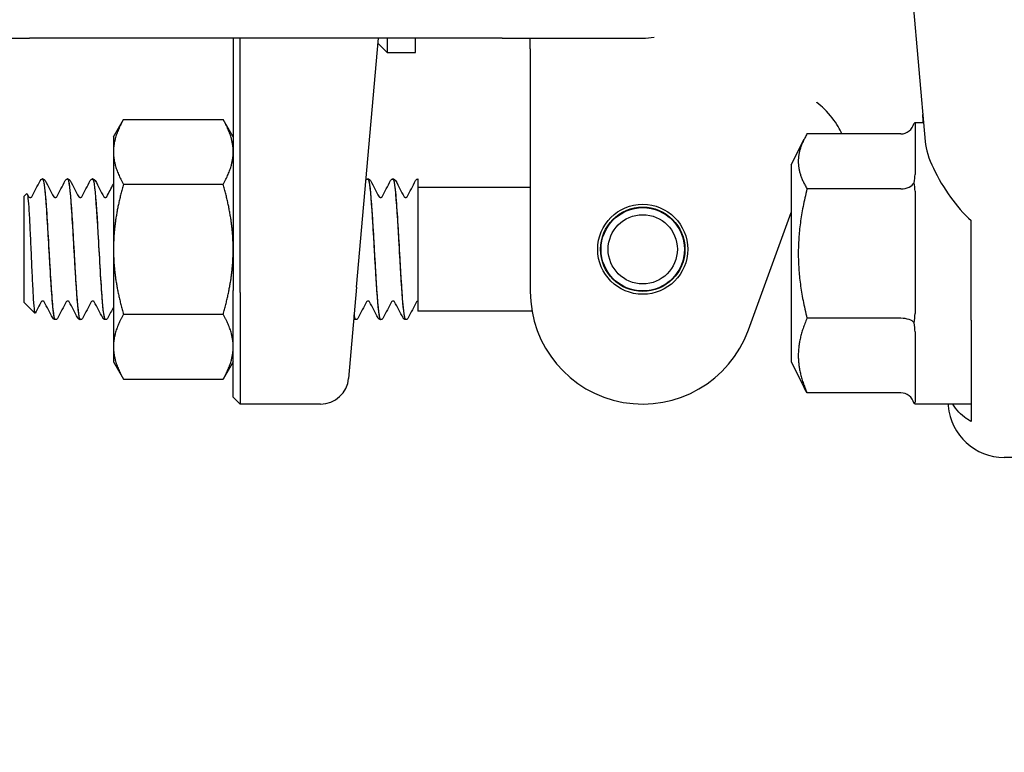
# Model space of a CAD drawing. Header units: inches. Extents: x 24 to 1128, y -69 to 748.
# Tile 351 of 656: x 473.84 to 476.03, y 687.22 to 688.85. Entities that reach past the tile are written whole.
import ezdxf

# ---------------------------------------------------------------- set-up
doc = ezdxf.new("R2010")
doc.units = ezdxf.units.IN
doc.header["$LTSCALE"] = 32
doc.header["$MEASUREMENT"] = 0
doc.layers.add('Dimension (ANSI)', color=7, linetype='Continuous', lineweight=25)
doc.layers.add('Visible (ANSI)', color=7, linetype='Continuous', lineweight=30)
doc.styles.add('Note Text (ANSI)', font='tahoma.ttf')
doc.dimstyles.new('SB Fraction-16 (ANSI)', dxfattribs={"dimscale": 32, "dimtxt": 0.125, "dimasz": 0.098425, "dimexe": 0.125, "dimexo": 0.0625, "dimgap": 0.031496, "dimtad": 0, "dimtih": 1, "dimtoh": 1, "dimdec": 4, "dimrnd": 1e-08, "dimzin": 0, "dimdsep": 46, "dimlunit": 5, "dimtxsty": 'Note Text (ANSI)', "dimcen": 0.09, "dimdle": 0.393701, "dimclrd": 256, "dimclre": 256, "dimclrt": 256, "dimadec": 0, "dimazin": 3, "dimtfac": 0.96, "dimtofl": 0, "dimtmove": 0, "dimatfit": 3, "dimfxl": 1, "dimfrac": 2, "dimtolj": 1, "dimtzin": 12, "dimlwd": -1, "dimlwe": -1, "dimarcsym": 0})

# ---------------------------------------------------------------- blocks, each defined once
blk = doc.blocks.new('*D18')
at = {"layer": 'Defpoints', "color": 0, "transparency": 16777216}
for p in [(489.2806, 692.6685), (340.6192, 544.6685), (489.2806, 544.6685)]:
    blk.add_point(p, dxfattribs=at)
at = {"layer": 'Dimension (ANSI)', "transparency": 16777216}
for p, q in [((487.2806, 692.6685), (336.6192, 692.6685)), ((340.6192, 689.5189), (340.6192, 626.7677)), ((340.6192, 547.8181), (340.6192, 620.5693)), ((487.2806, 544.6685), (336.6192, 544.6685))]:
    blk.add_line(p, q, dxfattribs=at)
for points in [[(340.0943, 689.5189), (341.1441, 689.5189), (340.6192, 692.6685)], [(340.0943, 547.8181), (341.1441, 547.8181), (340.6192, 544.6685)]]:
    blk.add_solid(points, dxfattribs=at)
at = {"layer": 'Dimension (ANSI)', "transparency": 16777216, "insert": (336.5171, 625.7599), "char_height": 4, "attachment_point": 1, "style": 'Note Text (ANSI)'}
blk.add_mtext('\\A1;148', dxfattribs=at)

msp = doc.modelspace()

# ---------------------------------------------------------------- linework, layer by layer
at = {"layer": 'Visible (ANSI)'}
for p, q in [((475.82152, 688.94348), (475.85366, 688.57616)), ((473.55127, 688.80529), (473.86377, 688.80529)), ((474.91377, 688.80529), (473.86377, 688.80529)), ((474.31627, 688.80529), (474.31627, 688.24467)), ((474.3319, 688.24029), (474.3319, 688.80529)), ((474.59056, 688.25234), (474.63893, 688.80529)), ((474.65865, 688.80529), (474.65865, 688.77404)), ((474.72115, 688.77404), (474.72115, 688.80529)), ((474.91377, 688.80529), (475.22627, 688.80529)), ((474.97627, 688.78216), (474.97627, 688.80529)), ((474.638, 688.79468), (474.65865, 688.77404)), ((474.97627, 688.78216), (474.97627, 688.58963)), ((474.65865, 688.77404), (474.72115, 688.77404)), ((474.05027, 688.58654), (474.0726, 688.62522)), ((474.0726, 688.62522), (474.29394, 688.62522)), ((474.31627, 688.58654), (474.29394, 688.62522)), ((475.83127, 688.61779), (475.83127, 688.50262)), ((475.85002, 688.61779), (475.83127, 688.61779)), ((474.05027, 688.58654), (474.05027, 688.55305)), ((474.97627, 688.58963), (474.97627, 688.24279)), ((475.55627, 688.52404), (475.58482, 688.58114)), ((475.80002, 688.59287), (475.59123, 688.59287)), ((474.05027, 688.55305), (474.05027, 688.33654)), ((475.55627, 688.52404), (475.55627, 688.08654)), ((473.8933, 688.49279), (473.89271, 688.49279)), ((473.94891, 688.49279), (473.94832, 688.49279)), ((474.00452, 688.49279), (474.00394, 688.49279)), ((474.61624, 688.49279), (474.61566, 688.49279)), ((474.67185, 688.49279), (474.67127, 688.49279)), ((474.72627, 688.49273), (474.72627, 688.47636)), ((474.0726, 688.48088), (474.29394, 688.48088)), ((474.72627, 688.47636), (474.72627, 688.36496)), ((474.97627, 688.47404), (474.72627, 688.47404)), ((475.80002, 688.47087), (475.59123, 688.47087)), ((473.85127, 688.45381), (473.85759, 688.46013)), ((473.85127, 688.45381), (473.85127, 688.21927)), ((475.83127, 688.4655), (475.83127, 688.19411)), ((475.4612, 688.15729), (475.55627, 688.41851)), ((475.95627, 688.17937), (475.95627, 688.40023)), ((474.72627, 688.36496), (474.72627, 688.19904)), ((474.05027, 688.33654), (474.05027, 688.12003)), ((474.59056, 688.25234), (474.57284, 688.04984)), ((474.31627, 688.00842), (474.31627, 688.24467)), ((474.3319, 688.24029), (474.3319, 687.99279)), ((473.85127, 688.21927), (473.87588, 688.19466)), ((474.0726, 688.1922), (474.29394, 688.1922)), ((474.98013, 688.19904), (474.72627, 688.19904)), ((473.9211, 688.18029), (473.92052, 688.18029)), ((473.97671, 688.18029), (473.97613, 688.18029)), ((474.03232, 688.18029), (474.03174, 688.18029)), ((474.58843, 688.18029), (474.58785, 688.18029)), ((474.64405, 688.18029), (474.64346, 688.18029)), ((474.69966, 688.18029), (474.69907, 688.18029)), ((475.80002, 688.18329), (475.59123, 688.18329)), ((475.95627, 688.17937), (475.95627, 688.05756)), ((475.83127, 688.15303), (475.83127, 687.99677)), ((474.05027, 688.12003), (474.05027, 688.08654)), ((474.05027, 688.08654), (474.0726, 688.04787)), ((474.31627, 688.08654), (474.29394, 688.04787)), ((475.55627, 688.08654), (475.58482, 688.02945)), ((474.0726, 688.04787), (474.29394, 688.04787)), ((475.95627, 688.04105), (475.95627, 687.9747)), ((475.80002, 688.01771), (475.59123, 688.01771)), ((474.31627, 688.00842), (474.3319, 687.99279)), ((474.51058, 687.99279), (474.3319, 687.99279)), ((475.83127, 687.99282), (475.83127, 687.99279)), ((475.95627, 687.99279), (475.83127, 687.99279)), ((475.9047, 687.99279), (475.90506, 687.98862)), ((476.43127, 687.87404), (476.02967, 687.87404))]:
    msp.add_line(p, q, dxfattribs=at)
for radius in [0.1, 0.09375, 0.0925, 0.07688]:
    msp.add_circle((475.22627, 688.33654), radius, dxfattribs=at)
for centre, radius, start, end in [((475.22627, 688.93029), 0.125, 270, 281.6694), ((475.22627, 688.24279), 0.25, 180, 340), ((474.51058, 688.05529), 0.0625, 270, 355)]:
    msp.add_arc(centre, radius, start, end, dxfattribs=at)
for centre, major_axis, ratio, start_param, end_param in [((475.80002, 688.62881), (0, 0.03595), 0.8693335, 3.1415927, 4.3657422), ((475.80002, 688.49157), (0.03125, 0), 0.662309, 4.712389, 5.9365385), ((475.80002, 688.16804), (0.03125, 0), 0.4879975, 0.3466468, 1.5707963), ((475.80002, 687.98177), (0, 0.03595), 0.8693335, 5.0590358, 6.2831853), ((476.02959, 687.99952), (0.01094, -0.125), 0.9961657, 4.712389, 6.1962518)]:
    msp.add_ellipse(centre, major_axis=major_axis, ratio=ratio, start_param=start_param, end_param=end_param, dxfattribs=at)
for points, knots in [([(475.66851, 688.59287), (475.66674, 688.59796), (475.66409, 688.60355), (475.65348, 688.6216), (475.64308, 688.63499), (475.62451, 688.65319), (475.6191, 688.65805), (475.61314, 688.6629), (475.61298, 688.66303), (475.61282, 688.66316)], [0.14074754, 0.14074754, 0.14074754, 0.14074754, 0.24187268, 0.24187268, 0.44609948, 0.44609948, 0.52177136, 0.52177136, 0.52382638, 0.52382638, 0.52382638, 0.52382638]), ([(475.84974, 688.61779), (475.8496, 688.6199), (475.84947, 688.62196), (475.84905, 688.62812), (475.84877, 688.63207), (475.84844, 688.6358)], [0.444334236, 0.444334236, 0.444334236, 0.444334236, 0.473337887, 0.473337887, 0.533365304, 0.533365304, 0.533365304, 0.533365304]), ([(475.85366, 688.57616), (475.85522, 688.55832), (475.86198, 688.53774), (475.88222, 688.4948), (475.89575, 688.47242), (475.92259, 688.43497), (475.93882, 688.41471), (475.95627, 688.40023)], [0.51551539, 0.51551539, 0.51551539, 0.51551539, 0.71204276, 0.71204276, 0.91166133, 0.91166133, 1.08359589, 1.08359589, 1.08359589, 1.08359589]), ([(473.8885, 688.49072), (473.88888, 688.49115), (473.88938, 688.49161), (473.89077, 688.49242), (473.89171, 688.49274), (473.89269, 688.49279)], [0, 0, 0, 0, 0.013250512, 0.013250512, 0.027054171, 0.027054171, 0.027054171, 0.027054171]), ([(473.89269, 688.49257), (473.89469, 688.49245), (473.8967, 688.48051), (473.89871, 688.45833), (473.90152, 688.42718), (473.90434, 688.37664), (473.90716, 688.32699), (473.90997, 688.27736), (473.91279, 688.22994), (473.91561, 688.20374), (473.91724, 688.18851), (473.91888, 688.18069), (473.92052, 688.18061)], [4.7095281, 4.7095281, 4.7095281, 4.7095281, 5.3893637, 5.3893637, 5.3893637, 6.3443154, 6.3443154, 6.3443154, 7.2990044, 7.2990044, 7.2990044, 7.8539816, 7.8539816, 7.8539816, 7.8539816]), ([(473.92113, 688.1805), (473.91904, 688.18063), (473.91695, 688.19365), (473.91486, 688.21755), (473.91205, 688.24974), (473.90923, 688.30079), (473.90642, 688.35027), (473.90358, 688.4002), (473.90074, 688.44717), (473.8979, 688.4721), (473.89637, 688.48558), (473.89483, 688.49252), (473.8933, 688.49258)], [-14.1400278, -14.1400278, -14.1400278, -14.1400278, -13.4320997, -13.4320997, -13.4320997, -12.4783682, -12.4783682, -12.4783682, -11.5160648, -11.5160648, -11.5160648, -10.9955743, -10.9955743, -10.9955743, -10.9955743]), ([(473.89332, 688.49279), (473.89446, 688.49273), (473.89552, 688.49231), (473.89699, 688.49132), (473.89747, 688.4908), (473.89818, 688.48988), (473.89843, 688.48946), (473.89864, 688.48905)], [0, 0, 0, 0, 0.015967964, 0.015967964, 0.031253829, 0.031253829, 0.045415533, 0.045415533, 0.045415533, 0.045415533]), ([(473.94298, 688.48905), (473.94331, 688.48969), (473.94371, 688.49036), (473.94485, 688.49146), (473.94535, 688.49185), (473.94664, 688.4925), (473.94746, 688.49275), (473.9483, 688.49279)], [0, 0, 0, 0, 0.022095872, 0.022095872, 0.033561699, 0.033561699, 0.045438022, 0.045438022, 0.045438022, 0.045438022]), ([(473.9483, 688.49273), (473.94866, 688.49278), (473.94902, 688.49244), (473.94938, 688.49167), (473.9522, 688.48575), (473.95501, 688.45478), (473.95782, 688.41114), (473.96063, 688.36752), (473.96345, 688.3124), (473.96626, 688.26782), (473.96907, 688.22324), (473.97188, 688.19038), (473.97469, 688.18235), (473.97517, 688.18098), (473.97565, 688.18034), (473.97613, 688.18039)], [10.9927134, 10.9927134, 10.9927134, 10.9927134, 11.1151899, 11.1151899, 11.1151899, 12.0686082, 12.0686082, 12.0686082, 13.0217811, 13.0217811, 13.0217811, 13.9747115, 13.9747115, 13.9747115, 14.1371669, 14.1371669, 14.1371669, 14.1371669]), ([(473.97674, 688.18054), (473.97585, 688.1804), (473.97496, 688.18259), (473.97407, 688.1872), (473.97126, 688.20177), (473.96846, 688.24017), (473.96566, 688.28714), (473.96286, 688.33403), (473.96006, 688.38823), (473.95726, 688.42825), (473.95447, 688.46804), (473.95169, 688.49272), (473.94891, 688.49279)], [-20.4232131, -20.4232131, -20.4232131, -20.4232131, -20.1217618, -20.1217618, -20.1217618, -19.1712317, -19.1712317, -19.1712317, -18.2223022, -18.2223022, -18.2223022, -17.2787596, -17.2787596, -17.2787596, -17.2787596]), ([(473.94893, 688.49279), (473.95007, 688.49273), (473.95113, 688.49231), (473.9526, 688.49132), (473.95308, 688.4908), (473.95379, 688.48988), (473.95404, 688.48946), (473.95425, 688.48905)], [0, 0, 0, 0, 0.015967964, 0.015967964, 0.031253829, 0.031253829, 0.045415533, 0.045415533, 0.045415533, 0.045415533]), ([(473.99859, 688.48905), (473.99892, 688.48969), (473.99932, 688.49036), (474.00046, 688.49146), (474.00096, 688.49185), (474.00225, 688.4925), (474.00307, 688.49275), (474.00391, 688.49279)], [0, 0, 0, 0, 0.022095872, 0.022095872, 0.033561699, 0.033561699, 0.045438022, 0.045438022, 0.045438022, 0.045438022]), ([(474.00391, 688.49246), (474.00541, 688.49251), (474.00691, 688.48608), (474.00841, 688.47326), (474.01122, 688.44927), (474.01402, 688.40352), (474.01683, 688.35427), (474.01964, 688.30503), (474.02245, 688.25358), (474.02525, 688.22042), (474.02742, 688.19488), (474.02958, 688.1807), (474.03174, 688.18045)], [17.2758987, 17.2758987, 17.2758987, 17.2758987, 17.7840647, 17.7840647, 17.7840647, 18.7358252, 18.7358252, 18.7358252, 19.6873602, 19.6873602, 19.6873602, 20.4203522, 20.4203522, 20.4203522, 20.4203522]), ([(474.03235, 688.18034), (474.02988, 688.18045), (474.02741, 688.1993), (474.02494, 688.23163), (474.02209, 688.26884), (474.01925, 688.32293), (474.0164, 688.37184), (474.01357, 688.42062), (474.01073, 688.46291), (474.00789, 688.48155), (474.00677, 688.48895), (474.00564, 688.49255), (474.00452, 688.49248)], [-26.7063984, -26.7063984, -26.7063984, -26.7063984, -25.8688703, -25.8688703, -25.8688703, -24.9048316, -24.9048316, -24.9048316, -23.9435311, -23.9435311, -23.9435311, -23.5619449, -23.5619449, -23.5619449, -23.5619449]), ([(474.00454, 688.49279), (474.00568, 688.49273), (474.00674, 688.49231), (474.00821, 688.49132), (474.00869, 688.4908), (474.0094, 688.48988), (474.00965, 688.48946), (474.00986, 688.48905)], [0, 0, 0, 0, 0.015967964, 0.015967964, 0.031253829, 0.031253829, 0.045415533, 0.045415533, 0.045415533, 0.045415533]), ([(474.61141, 688.49068), (474.61153, 688.49081), (474.61166, 688.49095), (474.61219, 688.49146), (474.61268, 688.49185), (474.61397, 688.4925), (474.61479, 688.49275), (474.61563, 688.49279)], [0.017920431, 0.017920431, 0.017920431, 0.017920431, 0.022095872, 0.022095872, 0.033561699, 0.033561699, 0.045438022, 0.045438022, 0.045438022, 0.045438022]), ([(474.61563, 688.49268), (474.61613, 688.49276), (474.61662, 688.49211), (474.61711, 688.49068), (474.61994, 688.48252), (474.62276, 688.44934), (474.62558, 688.40449), (474.62839, 688.35973), (474.63121, 688.30454), (474.63402, 688.26103), (474.63683, 688.2176), (474.63964, 688.18695), (474.64245, 688.18131), (474.64279, 688.18063), (474.64313, 688.18031), (474.64346, 688.18035)], [86.3909371, 86.3909371, 86.3909371, 86.3909371, 86.558303, 86.558303, 86.558303, 87.5147256, 87.5147256, 87.5147256, 88.4689986, 88.4689986, 88.4689986, 89.4213086, 89.4213086, 89.4213086, 89.5353906, 89.5353906, 89.5353906, 89.5353906]), ([(474.64407, 688.18049), (474.64332, 688.18037), (474.64258, 688.18189), (474.64183, 688.18516), (474.63902, 688.19744), (474.63621, 688.23405), (474.6334, 688.28035), (474.63059, 688.32663), (474.62778, 688.3814), (474.62497, 688.42277), (474.62216, 688.46412), (474.61935, 688.49101), (474.61654, 688.4927), (474.61644, 688.49276), (474.61634, 688.49279), (474.61624, 688.49278)], [-95.8214368, -95.8214368, -95.8214368, -95.8214368, -95.568359, -95.568359, -95.568359, -94.6156683, -94.6156683, -94.6156683, -93.6632144, -93.6632144, -93.6632144, -92.7109946, -92.7109946, -92.7109946, -92.6769833, -92.6769833, -92.6769833, -92.6769833]), ([(474.61627, 688.49279), (474.6174, 688.49273), (474.61846, 688.49231), (474.61993, 688.49132), (474.62042, 688.4908), (474.62112, 688.48988), (474.62137, 688.48946), (474.62158, 688.48905)], [0, 0, 0, 0, 0.015967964, 0.015967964, 0.031253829, 0.031253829, 0.045415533, 0.045415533, 0.045415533, 0.045415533]), ([(474.66593, 688.48905), (474.66626, 688.48969), (474.66666, 688.49036), (474.6678, 688.49146), (474.66829, 688.49185), (474.66958, 688.4925), (474.6704, 688.49275), (474.67124, 688.49279)], [0, 0, 0, 0, 0.022095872, 0.022095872, 0.033561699, 0.033561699, 0.045438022, 0.045438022, 0.045438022, 0.045438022]), ([(474.67124, 688.49248), (474.67292, 688.49246), (474.6746, 688.48431), (474.67628, 688.46841), (474.67909, 688.44175), (474.68191, 688.39406), (474.68472, 688.34443), (474.68753, 688.295), (474.69033, 688.24493), (474.69314, 688.21416), (474.69512, 688.19243), (474.69709, 688.18074), (474.69907, 688.18053)], [92.6741224, 92.6741224, 92.6741224, 92.6741224, 93.2431504, 93.2431504, 93.2431504, 94.1972517, 94.1972517, 94.1972517, 95.1476373, 95.1476373, 95.1476373, 95.8185759, 95.8185759, 95.8185759, 95.8185759]), ([(474.69968, 688.18037), (474.69728, 688.18051), (474.69487, 688.19824), (474.69247, 688.22905), (474.68965, 688.26511), (474.68684, 688.31814), (474.68402, 688.36689), (474.68121, 688.41563), (474.67839, 688.4588), (474.67558, 688.47912), (474.67434, 688.4881), (474.67309, 688.49251), (474.67185, 688.49247)], [-102.1046221, -102.1046221, -102.1046221, -102.1046221, -101.2896371, -101.2896371, -101.2896371, -100.3354652, -100.3354652, -100.3354652, -99.3815473, -99.3815473, -99.3815473, -98.9601686, -98.9601686, -98.9601686, -98.9601686]), ([(474.67188, 688.49279), (474.67301, 688.49273), (474.67407, 688.49231), (474.67554, 688.49132), (474.67603, 688.4908), (474.67673, 688.48988), (474.67698, 688.48946), (474.67719, 688.48905)], [0, 0, 0, 0, 0.015967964, 0.015967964, 0.031253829, 0.031253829, 0.045415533, 0.045415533, 0.045415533, 0.045415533]), ([(474.72154, 688.48905), (474.72185, 688.48965), (474.72223, 688.49028), (474.72324, 688.49132), (474.72367, 688.49168), (474.7248, 688.49234), (474.7255, 688.49261), (474.72627, 688.49273)], [0, 0, 0, 0, 0.020860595, 0.020860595, 0.031618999, 0.031618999, 0.042693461, 0.042693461, 0.042693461, 0.042693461]), ([(473.8885, 688.49072), (473.88842, 688.49063), (473.88834, 688.49053), (473.88802, 688.49013), (473.88775, 688.48976), (473.88745, 688.4892)], [-0.025931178, -0.025931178, -0.025931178, -0.025931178, -0.019551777, -0.019551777, 0, 0, 0, 0]), ([(473.85759, 688.46013), (473.85773, 688.46027), (473.85787, 688.4603), (473.85877, 688.45984), (473.85952, 688.45623), (473.86103, 688.443), (473.86178, 688.4334), (473.8633, 688.40929), (473.86405, 688.39495), (473.86556, 688.36327), (473.86631, 688.34621), (473.86783, 688.31156), (473.86858, 688.2943), (473.87009, 688.26188), (473.87084, 688.24706), (473.87236, 688.2219), (473.87311, 688.21187), (473.87462, 688.19807), (473.87537, 688.19452), (473.87627, 688.19455), (473.87642, 688.19469), (473.87657, 688.19497)], [-1.8174748, -1.8174748, -1.8174748, -1.8174748, -1.7949096, -1.7949096, -1.6700584, -1.6700584, -1.5430016, -1.5430016, -1.41374, -1.41374, -1.2822742, -1.2822742, -1.1486049, -1.1486049, -1.0127327, -1.0127327, -0.8746582, -0.8746582, -0.7343822, -0.7343822, -0.7065085, -0.7065085, -0.7065085, -0.7065085]), ([(473.86183, 688.45323), (473.86183, 688.45323), (473.8619, 688.45307), (473.86245, 688.45254), (473.86279, 688.45226), (473.8638, 688.45179), (473.8645, 688.4516), (473.8652, 688.4516)], [0.003893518, 0.003893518, 0.003893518, 0.003893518, 0.02135506, 0.02135506, 0.032660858, 0.032660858, 0.044379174, 0.044379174, 0.044379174, 0.044379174]), ([(473.8652, 688.4516), (473.86627, 688.4516), (473.86727, 688.45205), (473.86823, 688.45276), (473.86842, 688.45301), (473.86856, 688.4532), (473.86857, 688.45323), (473.86857, 688.45323)], [0, 0, 0, 0, 0.017919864, 0.017919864, 0.032518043, 0.032518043, 0.040461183, 0.040461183, 0.040461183, 0.040461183]), ([(473.91744, 688.45323), (473.91744, 688.45323), (473.91751, 688.45307), (473.91806, 688.45254), (473.9184, 688.45226), (473.91942, 688.45179), (473.92011, 688.4516), (473.92081, 688.4516)], [0.003893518, 0.003893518, 0.003893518, 0.003893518, 0.02135506, 0.02135506, 0.032660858, 0.032660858, 0.044379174, 0.044379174, 0.044379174, 0.044379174]), ([(473.92081, 688.4516), (473.92188, 688.4516), (473.92288, 688.45205), (473.92384, 688.45276), (473.92403, 688.45301), (473.92417, 688.4532), (473.92418, 688.45323), (473.92418, 688.45323)], [0, 0, 0, 0, 0.017919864, 0.017919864, 0.032518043, 0.032518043, 0.040461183, 0.040461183, 0.040461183, 0.040461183]), ([(473.97305, 688.45323), (473.97305, 688.45323), (473.97312, 688.45307), (473.97367, 688.45254), (473.97401, 688.45226), (473.97503, 688.45179), (473.97572, 688.4516), (473.97642, 688.4516)], [0.003893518, 0.003893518, 0.003893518, 0.003893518, 0.02135506, 0.02135506, 0.032660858, 0.032660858, 0.044379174, 0.044379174, 0.044379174, 0.044379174]), ([(473.97642, 688.4516), (473.97749, 688.4516), (473.97849, 688.45205), (473.97945, 688.45276), (473.97964, 688.45301), (473.97978, 688.4532), (473.97979, 688.45323), (473.97979, 688.45323)], [0, 0, 0, 0, 0.017919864, 0.017919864, 0.032518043, 0.032518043, 0.040461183, 0.040461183, 0.040461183, 0.040461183]), ([(474.02866, 688.45323), (474.02866, 688.45323), (474.02873, 688.45307), (474.02928, 688.45254), (474.02963, 688.45226), (474.03064, 688.45179), (474.03133, 688.4516), (474.03203, 688.4516)], [0.003893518, 0.003893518, 0.003893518, 0.003893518, 0.02135506, 0.02135506, 0.032660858, 0.032660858, 0.044379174, 0.044379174, 0.044379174, 0.044379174]), ([(474.03203, 688.4516), (474.03311, 688.4516), (474.0341, 688.45205), (474.03506, 688.45276), (474.03525, 688.45301), (474.03539, 688.4532), (474.03541, 688.45323), (474.03541, 688.45323)], [0, 0, 0, 0, 0.017919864, 0.017919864, 0.032518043, 0.032518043, 0.040461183, 0.040461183, 0.040461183, 0.040461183]), ([(474.64038, 688.45323), (474.64038, 688.45323), (474.64045, 688.45307), (474.64101, 688.45254), (474.64135, 688.45226), (474.64236, 688.45179), (474.64305, 688.4516), (474.64375, 688.4516)], [0.003893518, 0.003893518, 0.003893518, 0.003893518, 0.02135506, 0.02135506, 0.032660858, 0.032660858, 0.044379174, 0.044379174, 0.044379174, 0.044379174]), ([(474.64375, 688.4516), (474.64483, 688.4516), (474.64582, 688.45205), (474.64678, 688.45276), (474.64697, 688.45301), (474.64711, 688.4532), (474.64713, 688.45323), (474.64713, 688.45323)], [0, 0, 0, 0, 0.017919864, 0.017919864, 0.032518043, 0.032518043, 0.040461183, 0.040461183, 0.040461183, 0.040461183]), ([(474.69599, 688.45323), (474.69599, 688.45323), (474.69606, 688.45307), (474.69662, 688.45254), (474.69696, 688.45226), (474.69797, 688.45179), (474.69866, 688.4516), (474.69937, 688.4516)], [0.003893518, 0.003893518, 0.003893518, 0.003893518, 0.02135506, 0.02135506, 0.032660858, 0.032660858, 0.044379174, 0.044379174, 0.044379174, 0.044379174]), ([(474.69937, 688.4516), (474.70044, 688.4516), (474.70144, 688.45205), (474.70239, 688.45276), (474.70259, 688.45301), (474.70272, 688.4532), (474.70274, 688.45323), (474.70274, 688.45323)], [0, 0, 0, 0, 0.017919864, 0.017919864, 0.032518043, 0.032518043, 0.040461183, 0.040461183, 0.040461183, 0.040461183]), ([(473.893, 688.22148), (473.89193, 688.22148), (473.89093, 688.22103), (473.88998, 688.22033), (473.88978, 688.22007), (473.88965, 688.21988), (473.88963, 688.21985), (473.88963, 688.21985)], [0, 0, 0, 0, 0.017919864, 0.017919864, 0.032518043, 0.032518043, 0.040461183, 0.040461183, 0.040461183, 0.040461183]), ([(473.89638, 688.21985), (473.89638, 688.21985), (473.89631, 688.22002), (473.89575, 688.22054), (473.89541, 688.22082), (473.8944, 688.22129), (473.89371, 688.22148), (473.893, 688.22148)], [0.003893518, 0.003893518, 0.003893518, 0.003893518, 0.02135506, 0.02135506, 0.032660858, 0.032660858, 0.044379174, 0.044379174, 0.044379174, 0.044379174]), ([(473.94862, 688.22148), (473.94754, 688.22148), (473.94655, 688.22103), (473.94559, 688.22033), (473.9454, 688.22007), (473.94526, 688.21988), (473.94524, 688.21985), (473.94524, 688.21985)], [0, 0, 0, 0, 0.017919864, 0.017919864, 0.032518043, 0.032518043, 0.040461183, 0.040461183, 0.040461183, 0.040461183]), ([(473.95199, 688.21985), (473.95199, 688.21985), (473.95192, 688.22002), (473.95136, 688.22054), (473.95102, 688.22082), (473.95001, 688.22129), (473.94932, 688.22148), (473.94862, 688.22148)], [0.003893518, 0.003893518, 0.003893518, 0.003893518, 0.02135506, 0.02135506, 0.032660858, 0.032660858, 0.044379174, 0.044379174, 0.044379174, 0.044379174]), ([(474.00423, 688.22148), (474.00315, 688.22148), (474.00216, 688.22103), (474.0012, 688.22033), (474.00101, 688.22007), (474.00087, 688.21988), (474.00085, 688.21985), (474.00085, 688.21985)], [0, 0, 0, 0, 0.017919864, 0.017919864, 0.032518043, 0.032518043, 0.040461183, 0.040461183, 0.040461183, 0.040461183]), ([(474.0076, 688.21985), (474.0076, 688.21985), (474.00753, 688.22002), (474.00698, 688.22054), (474.00663, 688.22082), (474.00562, 688.22129), (474.00493, 688.22148), (474.00423, 688.22148)], [0.003893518, 0.003893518, 0.003893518, 0.003893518, 0.02135506, 0.02135506, 0.032660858, 0.032660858, 0.044379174, 0.044379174, 0.044379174, 0.044379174]), ([(474.61595, 688.22148), (474.61488, 688.22148), (474.61388, 688.22103), (474.61292, 688.22033), (474.61273, 688.22007), (474.61259, 688.21988), (474.61258, 688.21985), (474.61258, 688.21985)], [0, 0, 0, 0, 0.017919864, 0.017919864, 0.032518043, 0.032518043, 0.040461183, 0.040461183, 0.040461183, 0.040461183]), ([(474.61932, 688.21985), (474.61932, 688.21985), (474.61925, 688.22002), (474.6187, 688.22054), (474.61836, 688.22082), (474.61734, 688.22129), (474.61665, 688.22148), (474.61595, 688.22148)], [0.003893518, 0.003893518, 0.003893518, 0.003893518, 0.02135506, 0.02135506, 0.032660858, 0.032660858, 0.044379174, 0.044379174, 0.044379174, 0.044379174]), ([(474.67156, 688.22148), (474.67049, 688.22148), (474.66949, 688.22103), (474.66853, 688.22033), (474.66834, 688.22007), (474.6682, 688.21988), (474.66819, 688.21985), (474.66819, 688.21985)], [0, 0, 0, 0, 0.017919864, 0.017919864, 0.032518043, 0.032518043, 0.040461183, 0.040461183, 0.040461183, 0.040461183]), ([(474.67493, 688.21985), (474.67493, 688.21985), (474.67486, 688.22002), (474.67431, 688.22054), (474.67397, 688.22082), (474.67295, 688.22129), (474.67226, 688.22148), (474.67156, 688.22148)], [0.003893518, 0.003893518, 0.003893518, 0.003893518, 0.02135506, 0.02135506, 0.032660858, 0.032660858, 0.044379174, 0.044379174, 0.044379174, 0.044379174]), ([(474.72627, 688.22139), (474.72529, 688.22119), (474.72458, 688.22069), (474.72392, 688.22007), (474.72383, 688.2199), (474.7238, 688.21986), (474.7238, 688.21985), (474.7238, 688.21985)], [0, 0, 0, 0, 0.017397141, 0.017397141, 0.033013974, 0.033013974, 0.035372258, 0.035372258, 0.035372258, 0.035372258]), ([(473.92049, 688.18029), (473.91936, 688.18035), (473.9183, 688.18077), (473.91683, 688.18176), (473.91634, 688.18228), (473.91564, 688.1832), (473.91539, 688.18362), (473.91518, 688.18403)], [0, 0, 0, 0, 0.015967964, 0.015967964, 0.031253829, 0.031253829, 0.045415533, 0.045415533, 0.045415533, 0.045415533]), ([(473.92644, 688.18403), (473.92611, 688.18339), (473.92571, 688.18272), (473.92457, 688.18162), (473.92408, 688.18123), (473.92279, 688.18058), (473.92197, 688.18033), (473.92113, 688.18029)], [0, 0, 0, 0, 0.022095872, 0.022095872, 0.033561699, 0.033561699, 0.045438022, 0.045438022, 0.045438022, 0.045438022]), ([(473.9761, 688.18029), (473.97497, 688.18035), (473.97391, 688.18077), (473.97244, 688.18176), (473.97195, 688.18228), (473.97125, 688.1832), (473.971, 688.18362), (473.97079, 688.18403)], [0, 0, 0, 0, 0.015967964, 0.015967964, 0.031253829, 0.031253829, 0.045415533, 0.045415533, 0.045415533, 0.045415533]), ([(473.98206, 688.18403), (473.98172, 688.18339), (473.98132, 688.18272), (473.98018, 688.18162), (473.97969, 688.18123), (473.9784, 688.18058), (473.97758, 688.18033), (473.97674, 688.18029)], [0, 0, 0, 0, 0.022095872, 0.022095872, 0.033561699, 0.033561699, 0.045438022, 0.045438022, 0.045438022, 0.045438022]), ([(474.03172, 688.18029), (474.03058, 688.18035), (474.02952, 688.18077), (474.02805, 688.18176), (474.02757, 688.18228), (474.02686, 688.1832), (474.02661, 688.18362), (474.0264, 688.18403)], [0, 0, 0, 0, 0.015967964, 0.015967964, 0.031253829, 0.031253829, 0.045415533, 0.045415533, 0.045415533, 0.045415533]), ([(474.03767, 688.18403), (474.03733, 688.18339), (474.03693, 688.18272), (474.0358, 688.18162), (474.0353, 688.18123), (474.03401, 688.18058), (474.03319, 688.18033), (474.03235, 688.18029)], [0, 0, 0, 0, 0.022095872, 0.022095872, 0.033561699, 0.033561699, 0.045438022, 0.045438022, 0.045438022, 0.045438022]), ([(474.58783, 688.18029), (474.58669, 688.18035), (474.58563, 688.18077), (474.58469, 688.1814), (474.58453, 688.18153), (474.58437, 688.18165)], [0, 0, 0, 0, 0.015967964, 0.015967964, 0.019879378, 0.019879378, 0.019879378, 0.019879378]), ([(474.59378, 688.18403), (474.59345, 688.18339), (474.59304, 688.18272), (474.59191, 688.18162), (474.59141, 688.18123), (474.59012, 688.18058), (474.5893, 688.18033), (474.58846, 688.18029)], [0, 0, 0, 0, 0.022095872, 0.022095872, 0.033561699, 0.033561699, 0.045438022, 0.045438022, 0.045438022, 0.045438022]), ([(474.64344, 688.18029), (474.6423, 688.18035), (474.64124, 688.18077), (474.63977, 688.18176), (474.63929, 688.18228), (474.63858, 688.1832), (474.63833, 688.18362), (474.63812, 688.18403)], [0, 0, 0, 0, 0.015967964, 0.015967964, 0.031253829, 0.031253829, 0.045415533, 0.045415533, 0.045415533, 0.045415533]), ([(474.64939, 688.18403), (474.64906, 688.18339), (474.64866, 688.18272), (474.64752, 688.18162), (474.64702, 688.18123), (474.64573, 688.18058), (474.64491, 688.18033), (474.64407, 688.18029)], [0, 0, 0, 0, 0.022095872, 0.022095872, 0.033561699, 0.033561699, 0.045438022, 0.045438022, 0.045438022, 0.045438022]), ([(474.69905, 688.18029), (474.69791, 688.18035), (474.69685, 688.18077), (474.69538, 688.18176), (474.6949, 688.18228), (474.69419, 688.1832), (474.69394, 688.18362), (474.69373, 688.18403)], [0, 0, 0, 0, 0.015967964, 0.015967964, 0.031253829, 0.031253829, 0.045415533, 0.045415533, 0.045415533, 0.045415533]), ([(474.705, 688.18403), (474.70467, 688.18339), (474.70427, 688.18272), (474.70313, 688.18162), (474.70263, 688.18123), (474.70134, 688.18058), (474.70053, 688.18033), (474.69968, 688.18029)], [0, 0, 0, 0, 0.022095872, 0.022095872, 0.033561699, 0.033561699, 0.045438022, 0.045438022, 0.045438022, 0.045438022]), ([(475.95627, 687.95395), (475.9523, 687.95608), (475.94862, 687.95835), (475.93362, 687.96873), (475.92298, 687.97953), (475.91503, 687.99279)], [1.3958264, 1.3958264, 1.3958264, 1.3958264, 1.44717623, 1.44717623, 1.62669993, 1.62669993, 1.62669993, 1.62669993])]:
    msp.add_open_spline(points, degree=3, knots=knots, dxfattribs=at)
for points, weights in [([(474.0726, 688.62522), (474.05027, 688.58654), (474.05027, 688.55305)], [1, 1.0379548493, 1]), ([(474.31627, 688.55305), (474.31627, 688.58654), (474.29394, 688.62522)], [1, 1.0379548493, 1]), ([(475.59123, 688.59287), (475.55515, 688.53187), (475.59123, 688.47087)], [1.04422863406, 1.20577136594, 1.04422863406]), ([(474.05027, 688.55305), (474.05027, 688.51955), (474.0726, 688.48088)], [1, 1.0379548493, 1]), ([(474.29394, 688.48088), (474.31627, 688.51955), (474.31627, 688.55305)], [1, 1.0379548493, 1]), ([(474.0726, 688.48088), (474.05027, 688.40353), (474.05027, 688.33654)], [1, 1.0379548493, 1]), ([(474.31627, 688.33654), (474.31627, 688.40353), (474.29394, 688.48088)], [1, 1.0379548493, 1]), ([(475.59123, 688.47087), (475.55515, 688.32708), (475.59123, 688.18329)], [1.04422863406, 1.20577136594, 1.04422863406]), ([(474.05027, 688.33654), (474.05027, 688.26955), (474.0726, 688.1922)], [1, 1.0379548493, 1]), ([(474.29394, 688.1922), (474.31627, 688.26955), (474.31627, 688.33654)], [1, 1.0379548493, 1]), ([(474.0726, 688.1922), (474.05027, 688.15353), (474.05027, 688.12003)], [1, 1.0379548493, 1]), ([(474.31627, 688.12003), (474.31627, 688.15353), (474.29394, 688.1922)], [1, 1.0379548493, 1]), ([(475.59123, 688.18329), (475.55515, 688.1005), (475.59123, 688.01771)], [1.04422863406, 1.20577136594, 1.04422863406]), ([(474.05027, 688.12003), (474.05027, 688.08654), (474.0726, 688.04787)], [1, 1.0379548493, 1]), ([(474.29394, 688.04787), (474.31627, 688.08654), (474.31627, 688.12003)], [1, 1.0379548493, 1]), ([(475.59123, 688.01771), (475.58769, 688.02371), (475.58482, 688.02945)], [1.04422863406, 1.05817173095, 1.06970791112]), ([(475.95627, 687.9747), (475.95627, 687.96425), (475.95627, 687.95395)], [0.999993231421, 0.999912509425, 0.999914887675])]:
    msp.add_rational_spline(points, weights, degree=2, dxfattribs=at)
for points in [[(475.83127, 688.61776), (475.83127, 688.61765), (475.83079, 688.61726), (475.82941, 688.6166)], [(475.82941, 688.48453), (475.83079, 688.49077), (475.83127, 688.49702), (475.83127, 688.50262)], [(473.86856, 688.45321), (473.87481, 688.46509), (473.88105, 688.47699), (473.88728, 688.48889)], [(473.88745, 688.4892), (473.88739, 688.4891), (473.88734, 688.48899), (473.88728, 688.48889)], [(473.89864, 688.48905), (473.9049, 688.4771), (473.91117, 688.46515), (473.91745, 688.45321)], [(473.92417, 688.45321), (473.93045, 688.46515), (473.93672, 688.4771), (473.94298, 688.48905)], [(473.95425, 688.48905), (473.96051, 688.4771), (473.96678, 688.46515), (473.97306, 688.45321)], [(473.97978, 688.45321), (473.98606, 688.46515), (473.99233, 688.4771), (473.99859, 688.48905)], [(474.00986, 688.48905), (474.01612, 688.4771), (474.02239, 688.46515), (474.02867, 688.45321)], [(474.03539, 688.45321), (474.04036, 688.46265), (474.04532, 688.4721), (474.05027, 688.48155)], [(474.62158, 688.48905), (474.62784, 688.4771), (474.63411, 688.46515), (474.64039, 688.45321)], [(474.64712, 688.45321), (474.6534, 688.46515), (474.65966, 688.4771), (474.66593, 688.48905)], [(474.67719, 688.48905), (474.68345, 688.4771), (474.68972, 688.46515), (474.696, 688.45321)], [(474.70273, 688.45321), (474.70901, 688.46515), (474.71528, 688.4771), (474.72154, 688.48905)], [(475.83127, 688.4655), (475.83127, 688.47171), (475.83079, 688.47829), (475.82941, 688.48453)], [(473.85838, 688.45978), (473.85953, 688.45759), (473.86069, 688.4554), (473.86184, 688.45321)], [(473.88964, 688.21987), (473.88528, 688.21158), (473.88092, 688.20328), (473.87657, 688.19497)], [(473.91518, 688.18403), (473.90891, 688.19598), (473.90265, 688.20793), (473.89637, 688.21987)], [(473.94525, 688.21987), (473.93897, 688.20793), (473.9327, 688.19598), (473.92644, 688.18403)], [(473.97079, 688.18403), (473.96453, 688.19598), (473.95826, 688.20793), (473.95198, 688.21987)], [(474.00086, 688.21987), (473.99458, 688.20793), (473.98832, 688.19598), (473.98206, 688.18403)], [(474.0264, 688.18403), (474.02014, 688.19598), (474.01387, 688.20793), (474.00759, 688.21987)], [(474.05027, 688.20807), (474.04607, 688.20006), (474.04186, 688.19204), (474.03767, 688.18403)], [(474.61259, 688.21987), (474.60631, 688.20793), (474.60004, 688.19598), (474.59378, 688.18403)], [(474.63812, 688.18403), (474.63186, 688.19598), (474.62559, 688.20793), (474.61931, 688.21987)], [(474.6682, 688.21987), (474.66192, 688.20793), (474.65565, 688.19598), (474.64939, 688.18403)], [(474.69373, 688.18403), (474.68747, 688.19598), (474.6812, 688.20793), (474.67492, 688.21987)], [(474.72381, 688.21987), (474.71753, 688.20793), (474.71126, 688.19598), (474.705, 688.18403)], [(474.58497, 688.18865), (474.58593, 688.18333), (474.58689, 688.18064), (474.58785, 688.18061)], [(474.58846, 688.18055), (474.58736, 688.18059), (474.58627, 688.18414), (474.58517, 688.191)], [(475.82941, 688.17322), (475.83079, 688.18013), (475.83127, 688.18735), (475.83127, 688.19411)], [(475.83127, 688.15303), (475.83127, 688.15935), (475.83079, 688.16632), (475.82941, 688.17322)], [(475.95627, 688.05756), (475.95604, 688.05191), (475.95604, 688.04639), (475.95627, 688.04105)], [(475.82941, 687.99398), (475.83079, 687.99465), (475.83127, 687.99562), (475.83127, 687.99677)], [(475.83127, 687.99282), (475.83127, 687.99293), (475.83079, 687.99332), (475.82941, 687.99398)]]:
    msp.add_open_spline(points, degree=3, dxfattribs=at)

# ---------------------------------------------------------------- dimensions: what is measured, and where the dimension line sits
at = {"layer": 'Dimension (ANSI)'}
dim = msp.add_linear_dim(base=(340.61922, 544.66853), p1=(489.28063, 692.66853), p2=(489.28063, 544.66853), angle=90, dimstyle='SB Fraction-16 (ANSI)', override={"dimgap": 0.031496, "dimdec": 4, "dimtol": 0, "dimlim": 0, "dimtp": 0, "dimtm": 0, "dimtdec": 2, "dimatfit": 1}, dxfattribs=at)
dim.commit()
dim.dimension.update_dxf_attribs({"geometry": '*D18', "text_midpoint": (340.61922, 623.66853), "dimtype": 160})

doc.saveas('drawing.dxf')
